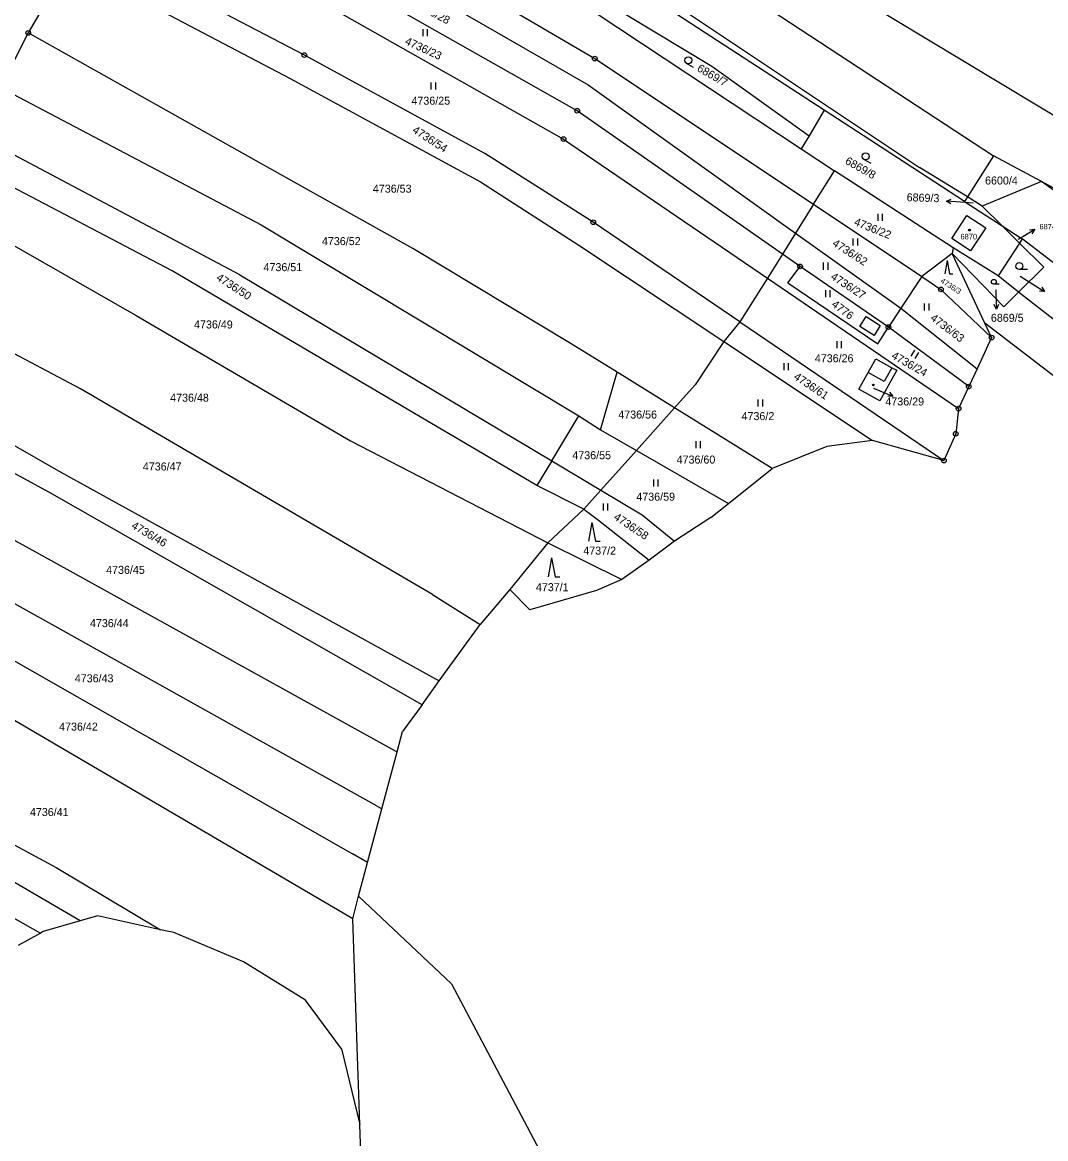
# Model space of a CAD drawing. Extents: x -593183 to -588034, y -1130415 to -1124994.
# Drawn here: x -589469.9 to -589252.5, y -1127940.6 to -1127703.4 of the extents above; entities that cross this region are included whole.
import ezdxf

# ---------------------------------------------------------------- set-up
doc = ezdxf.new("R2010")
doc.units = 0
for name, color, linetype in [('Vrstva 1', 7, 'Continuous'), ('Vrstva 16', 7, 'Continuous'), ('Vrstva 18', 7, 'Continuous'), ('Vrstva 19', 7, 'Continuous'), ('Vrstva 24', 7, 'Continuous'), ('Vrstva 25', 7, 'Continuous'), ('Vrstva 4', 7, 'Continuous')]:
    doc.layers.add(name, color=color, linetype=linetype)

msp = doc.modelspace()

# ---------------------------------------------------------------- linework, layer by layer
at = {"layer": 'Vrstva 1'}
for p, q in [((-589360.05, -1127680.4), (-589279.33, -1127734.21)), ((-589322.46, -1127679.95), (-589227.01, -1127737.51)), ((-589410.03, -1127710.34), (-589457.01, -1127685.84)), ((-589391.52, -1127685.74), (-589348.34, -1127711.08)), ((-589369.19, -1127685.11), (-589323.45, -1127712.68)), ((-589398.02, -1127688.88), (-589349.76, -1127716.65)), ((-589329.33, -1127688.61), (-589263.63, -1127731.79)), ((-589459.99, -1127690.62), (-589468.68, -1127705.64)), ((-589459.99, -1127690.62), (-589413.02, -1127715.32)), ((-589360.48, -1127693.17), (-589304.44, -1127730.27)), ((-589299.56, -1127722.06), (-589345.33, -1127692.29)), ((-589352.05, -1127722.17), (-589400.67, -1127694.64)), ((-589404.82, -1127700.01), (-589354.96, -1127728.2)), ((-589468.68, -1127705.64), (-589474.61, -1127717.26)), ((-589412.17, -1127737.37), (-589468.68, -1127705.64)), ((-589371.68, -1127731.25), (-589410.03, -1127710.34)), ((-589348.34, -1127711.08), (-589301.87, -1127742.06)), ((-589323.45, -1127712.68), (-589302.8, -1127727.52)), ((-589474.61, -1127717.26), (-589419.18, -1127746.44)), ((-589413.02, -1127715.32), (-589372.63, -1127737.3)), ((-589349.76, -1127716.65), (-589305.68, -1127748.16)), ((-589308.47, -1127752.63), (-589352.05, -1127722.17)), ((-589299.56, -1127722.06), (-589302.8, -1127727.52)), ((-589288.48, -1127729.26), (-589299.56, -1127722.06)), ((-589423.71, -1127757.03), (-589480.61, -1127726.9)), ((-589354.96, -1127728.2), (-589311.66, -1127757.74)), ((-589302.8, -1127727.52), (-589304.44, -1127730.27)), ((-589269.75, -1127741.44), (-589288.48, -1127729.26)), ((-589348.64, -1127745.88), (-589371.68, -1127731.25)), ((-589304.44, -1127730.27), (-589297.42, -1127734.92)), ((-589263.63, -1127731.79), (-589269.15, -1127740.49)), ((-589253.43, -1127737.21), (-589263.63, -1127731.79)), ((-589438.09, -1127756.2), (-589483.27, -1127732.51)), ((-589269.15, -1127740.49), (-589279.33, -1127734.21)), ((-589301.87, -1127742.06), (-589297.42, -1127734.92)), ((-589272.21, -1127751.34), (-589297.42, -1127734.92)), ((-589386.98, -1127751.48), (-589412.17, -1127737.37)), ((-589372.63, -1127737.3), (-589351.7, -1127750.72)), ((-589253.43, -1127737.21), (-589266.03, -1127742.42)), ((-589235.84, -1127746.82), (-589253.43, -1127737.21)), ((-589223.77, -1127758.94), (-589253.43, -1127737.21)), ((-589488.46, -1127741.32), (-589445.76, -1127765.65)), ((-589269.15, -1127740.49), (-589269.75, -1127741.44)), ((-589266.03, -1127742.42), (-589269.15, -1127740.49)), ((-589301.87, -1127742.06), (-589305.68, -1127748.16)), ((-589301.87, -1127742.06), (-589278.85, -1127757.42)), ((-589269.75, -1127741.44), (-589261.8, -1127746.61)), ((-589266.03, -1127742.42), (-589261.8, -1127746.61)), ((-589317.47, -1127767.05), (-589348.64, -1127745.88)), ((-589272.47, -1127749.3), (-589269.24, -1127744.41)), ((-589269.24, -1127744.41), (-589265.23, -1127747.06)), ((-589419.18, -1127746.44), (-589351.74, -1127786.97)), ((-589305.68, -1127748.16), (-589308.47, -1127752.63)), ((-589305.68, -1127748.16), (-589283.29, -1127764.15)), ((-589265.23, -1127747.06), (-589268.47, -1127751.95)), ((-589261.8, -1127746.61), (-589257.5, -1127749.41)), ((-589261.8, -1127746.61), (-589258.08, -1127750.3)), ((-589351.7, -1127750.72), (-589320.89, -1127771.21)), ((-589268.47, -1127751.95), (-589272.47, -1127749.3)), ((-589258.08, -1127750.3), (-589262.64, -1127757.28)), ((-589257.5, -1127749.41), (-589258.08, -1127750.3)), ((-589258.08, -1127750.3), (-589252.94, -1127755.39)), ((-589231.99, -1127769.01), (-589257.5, -1127749.41)), ((-589353.31, -1127771.7), (-589386.98, -1127751.48)), ((-589308.47, -1127752.63), (-589311.66, -1127757.74)), ((-589304.71, -1127755.26), (-589308.47, -1127752.63)), ((-589272.4, -1127752.5), (-589278.85, -1127757.42)), ((-589272.21, -1127751.34), (-589272.4, -1127752.5)), ((-589265.45, -1127767.32), (-589272.4, -1127752.5)), ((-589261.42, -1127763.83), (-589272.4, -1127752.5)), ((-589262.64, -1127757.28), (-589272.21, -1127751.34)), ((-589307.32, -1127758.75), (-589304.71, -1127755.26)), ((-589285.93, -1127768.15), (-589304.71, -1127755.26)), ((-589252.94, -1127755.39), (-589258.27, -1127760.7)), ((-589360.6, -1127801.79), (-589438.09, -1127756.2)), ((-589423.71, -1127757.03), (-589357.48, -1127796.57)), ((-589311.66, -1127757.74), (-589317.47, -1127767.05)), ((-589311.66, -1127757.74), (-589271.04, -1127785.46)), ((-589278.85, -1127757.42), (-589283.29, -1127764.15)), ((-589278.85, -1127757.42), (-589274.78, -1127760.14)), ((-589258.27, -1127760.7), (-589262.64, -1127757.28)), ((-589457.62, -1127781.25), (-589498.3, -1127759.76)), ((-589307.32, -1127758.75), (-589288.2, -1127771.68)), ((-589274.78, -1127760.14), (-589264.02, -1127770.38)), ((-589258.27, -1127760.7), (-589261.42, -1127763.83)), ((-589238.1, -1127776.5), (-589258.27, -1127760.7)), ((-589283.29, -1127764.15), (-589267.11, -1127777.03)), ((-589445.76, -1127765.65), (-589400.24, -1127792.31)), ((-589317.47, -1127767.05), (-589320.89, -1127771.21)), ((-589317.47, -1127767.05), (-589274.14, -1127796.5)), ((-589264.02, -1127770.38), (-589265.45, -1127767.32)), ((-589239.21, -1127787.53), (-589265.45, -1127767.32)), ((-589288.2, -1127771.68), (-589285.93, -1127768.15)), ((-589268.87, -1127780.8), (-589285.93, -1127768.15)), ((-589343.54, -1127777.76), (-589353.31, -1127771.7)), ((-589320.89, -1127771.21), (-589326.97, -1127780.42)), ((-589320.89, -1127771.21), (-589289.3, -1127792.22)), ((-589264.02, -1127770.38), (-589267.11, -1127777.03)), ((-589285.19, -1127776.77), (-589284.18, -1127777.33)), ((-589347.14, -1127790), (-589343.54, -1127777.76)), ((-589331.36, -1127785.31), (-589343.54, -1127777.76)), ((-589267.11, -1127777.03), (-589268.87, -1127780.8)), ((-589464.17, -1127803.3), (-589507.92, -1127779.57)), ((-589382.78, -1127824.98), (-589457.62, -1127781.25)), ((-589326.97, -1127780.42), (-589331.36, -1127785.31)), ((-589268.87, -1127780.8), (-589271.04, -1127785.46)), ((-589331.36, -1127785.31), (-589339.49, -1127794.39)), ((-589310.64, -1127798.16), (-589331.36, -1127785.31)), ((-589271.04, -1127785.46), (-589271.64, -1127790.8)), ((-589483, -1127786.76), (-589461.79, -1127798.98)), ((-589357.48, -1127796.57), (-589351.74, -1127786.97)), ((-589351.74, -1127786.97), (-589347.14, -1127790)), ((-589513.34, -1127791.02), (-589469.82, -1127814.42)), ((-589347.14, -1127790), (-589339.49, -1127794.39)), ((-589271.64, -1127790.8), (-589274.14, -1127796.5)), ((-589400.24, -1127792.31), (-589358.28, -1127814.01)), ((-589299.01, -1127793.52), (-589310.64, -1127798.16)), ((-589289.3, -1127792.22), (-589299.01, -1127793.52)), ((-589274.14, -1127796.5), (-589289.3, -1127792.22)), ((-589339.49, -1127794.39), (-589347.03, -1127802.8)), ((-589339.49, -1127794.39), (-589319.9, -1127805.62)), ((-589357.48, -1127796.57), (-589347.03, -1127802.8)), ((-589319.9, -1127805.62), (-589310.64, -1127798.16)), ((-589461.79, -1127798.98), (-589381.4, -1127843.32)), ((-589350.68, -1127806.87), (-589360.6, -1127801.79)), ((-589347.03, -1127802.8), (-589350.68, -1127806.87)), ((-589347.03, -1127802.8), (-589338.22, -1127808.06)), ((-589385.03, -1127848.42), (-589464.17, -1127803.3)), ((-589350.68, -1127806.87), (-589358.28, -1127814.01)), ((-589350.68, -1127806.87), (-589347.53, -1127809.19)), ((-589323.69, -1127808.6), (-589319.9, -1127805.62)), ((-589347.53, -1127809.19), (-589336.78, -1127817.65)), ((-589338.22, -1127808.06), (-589331.36, -1127813.66)), ((-589323.69, -1127808.6), (-589331.36, -1127813.66)), ((-589469.82, -1127814.42), (-589390.74, -1127858.16)), ((-589358.28, -1127814.01), (-589366.34, -1127823.92)), ((-589358.28, -1127814.01), (-589342.58, -1127821.78)), ((-589331.36, -1127813.66), (-589336.78, -1127817.65)), ((-589336.78, -1127817.65), (-589342.58, -1127821.78)), ((-589342.58, -1127821.78), (-589347.93, -1127824.1)), ((-589394.54, -1127869.96), (-589476.74, -1127824.08)), ((-589366.34, -1127823.92), (-589372.64, -1127831.36)), ((-589362.12, -1127828.2), (-589366.34, -1127823.92)), ((-589347.93, -1127824.1), (-589362.12, -1127828.2)), ((-589382.78, -1127824.98), (-589372.64, -1127831.36)), ((-589381.4, -1127843.32), (-589372.64, -1127831.36)), ((-589472.85, -1127838.35), (-589399.77, -1127880.1)), ((-589385.03, -1127848.42), (-589381.4, -1127843.32)), ((-589399.75, -1127893.86), (-589474.53, -1127850.05)), ((-589385.03, -1127848.42), (-589389.18, -1127854.11)), ((-589390.32, -1127858.39), (-589389.18, -1127854.11)), ((-589393.54, -1127870.52), (-589390.32, -1127858.39)), ((-589390.74, -1127858.16), (-589390.32, -1127858.39)), ((-589496.89, -1127864.7), (-589462.73, -1127882.96)), ((-589396.58, -1127881.92), (-589393.54, -1127870.52)), ((-589394.54, -1127869.96), (-589393.54, -1127870.52)), ((-589457.66, -1127894.29), (-589495.42, -1127872.23)), ((-589499.06, -1127878.43), (-589466.1, -1127896.9)), ((-589396.58, -1127881.92), (-589399.77, -1127880.1)), ((-589462.73, -1127882.96), (-589440.58, -1127896.19)), ((-589398.5, -1127889.09), (-589396.58, -1127881.92)), ((-589399.75, -1127893.86), (-589398.5, -1127889.09)), ((-589457.66, -1127894.29), (-589465.54, -1127896.58)), ((-589454, -1127893.23), (-589457.66, -1127894.29)), ((-589440.58, -1127896.19), (-589454, -1127893.23)), ((-589398.8, -1127921.15), (-589399.75, -1127893.86)), ((-589466.1, -1127896.9), (-589470.83, -1127899.55)), ((-589465.54, -1127896.58), (-589466.1, -1127896.9)), ((-589437.79, -1127896.81), (-589440.58, -1127896.19)), ((-589422.96, -1127903.04), (-589437.79, -1127896.81)), ((-589409.76, -1127911.19), (-589422.96, -1127903.04)), ((-589402.13, -1127921.48), (-589409.76, -1127911.19)), ((-589402.13, -1127921.48), (-589398.23, -1127937.61)), ((-589398.53, -1127929.05), (-589398.8, -1127921.15)), ((-589398.23, -1127937.61), (-589398.53, -1127929.05)), ((-589398.02, -1127943.58), (-589398.23, -1127937.61))]:
    msp.add_line(p, q, dxfattribs=at)
for points in [[(-589290.27, -1127777.81), (-589288.62, -1127774.87), (-589285.19, -1127776.77)], [(-589284.18, -1127777.33), (-589287.77, -1127783.81), (-589292.2, -1127781.37), (-589290.27, -1127777.81)], [(-589398.5, -1127889.09), (-589378.74, -1127907.72), (-589325.28, -1128008.77)]]:
    msp.add_lwpolyline(points, dxfattribs=at)
at = {"layer": 'Vrstva 16'}
for p, q in [((-589267.95, -1127741.82), (-589270.62, -1127741.62)), ((-589258.37, -1127749.5), (-589257.41, -1127748.92)), ((-589257.95, -1127757.33), (-589255.28, -1127759.02)), ((-589263.13, -1127760.23), (-589263.09, -1127761.34)), ((-589289.08, -1127781.1), (-589287.74, -1127781.66))]:
    msp.add_line(p, q, dxfattribs=at)
at = {"layer": 'Vrstva 24'}
for centre, radius in [((-589468.68, -1127705.64), 0.5), ((-589468.68, -1127705.64), 0.0327), ((-589410.03, -1127710.34), 0.5), ((-589410.03, -1127710.34), 0.0327), ((-589348.34, -1127711.08), 0.5), ((-589348.34, -1127711.08), 0.0327), ((-589352.05, -1127722.17), 0.5), ((-589352.05, -1127722.17), 0.0327), ((-589354.96, -1127728.2), 0.5), ((-589354.96, -1127728.2), 0.0327), ((-589348.64, -1127745.88), 0.5), ((-589348.64, -1127745.88), 0.0327), ((-589304.71, -1127755.26), 0.5), ((-589304.71, -1127755.26), 0.0327), ((-589274.78, -1127760.14), 0.5), ((-589274.78, -1127760.14), 0.0327), ((-589285.93, -1127768.15), 0.5), ((-589285.93, -1127768.15), 0.0327), ((-589264.02, -1127770.38), 0.5), ((-589264.02, -1127770.38), 0.0327), ((-589268.87, -1127780.8), 0.5), ((-589268.87, -1127780.8), 0.0327), ((-589271.04, -1127785.46), 0.5), ((-589271.04, -1127785.46), 0.0327), ((-589271.64, -1127790.8), 0.5), ((-589271.64, -1127790.8), 0.0327), ((-589274.14, -1127796.5), 0.5), ((-589274.14, -1127796.5), 0.0327)]:
    msp.add_circle(centre, radius, dxfattribs=at)
at = {"layer": 'Vrstva 25'}
for p, q in [((-589384.86, -1127704.81), (-589384.86, -1127706.31)), ((-589383.84, -1127706.31), (-589383.84, -1127704.81)), ((-589327.32, -1127712.99), (-589328.83, -1127712.11)), ((-589383.15, -1127716.19), (-589383.15, -1127717.69)), ((-589382.12, -1127717.69), (-589382.12, -1127716.19)), ((-589289.63, -1127733.37), (-589291.15, -1127732.51)), ((-589270.62, -1127741.62), (-589273.61, -1127741.39)), ((-589288.18, -1127744.06), (-589288.18, -1127745.56)), ((-589287.16, -1127745.56), (-589287.16, -1127744.06)), ((-589257.41, -1127748.92), (-589254.84, -1127747.37)), ((-589293.46, -1127749.32), (-589293.46, -1127750.82)), ((-589292.44, -1127750.82), (-589292.44, -1127749.32)), ((-589299.77, -1127754.45), (-589299.77, -1127755.95)), ((-589298.74, -1127755.95), (-589298.74, -1127754.45)), ((-589273.45, -1127754.02), (-589273.97, -1127756.82)), ((-589273.45, -1127754.02), (-589272.94, -1127756.82)), ((-589272.94, -1127756.82), (-589272.24, -1127756.82)), ((-589256.38, -1127755.93), (-589258.13, -1127755.93)), ((-589299.32, -1127760.29), (-589299.32, -1127761.79)), ((-589298.3, -1127761.79), (-589298.3, -1127760.29)), ((-589262.37, -1127759.01), (-589263.54, -1127759.01)), ((-589255.28, -1127759.02), (-589252.74, -1127760.62)), ((-589263.09, -1127761.34), (-589262.99, -1127764.34)), ((-589278.33, -1127763.11), (-589278.33, -1127764.61)), ((-589277.31, -1127764.61), (-589277.31, -1127763.11)), ((-589296.92, -1127771.12), (-589296.92, -1127772.62)), ((-589295.9, -1127772.62), (-589295.9, -1127771.12)), ((-589280.37, -1127773.03), (-589281.14, -1127774.31)), ((-589280.27, -1127774.84), (-589279.49, -1127773.55)), ((-589308.17, -1127775.82), (-589308.17, -1127777.32)), ((-589307.15, -1127777.32), (-589307.15, -1127775.82)), ((-589287.74, -1127781.66), (-589284.97, -1127782.81)), ((-589313.66, -1127783.55), (-589313.66, -1127785.05)), ((-589312.64, -1127785.05), (-589312.64, -1127783.55)), ((-589326.86, -1127792.4), (-589326.86, -1127793.9)), ((-589325.84, -1127793.9), (-589325.84, -1127792.4)), ((-589335.84, -1127800.51), (-589335.84, -1127802.01)), ((-589334.82, -1127802.01), (-589334.82, -1127800.51)), ((-589346.56, -1127805.6), (-589346.56, -1127807.1)), ((-589345.54, -1127807.1), (-589345.54, -1127805.6)), ((-589348.92, -1127809.67), (-589349.66, -1127813.67)), ((-589348.92, -1127809.67), (-589348.19, -1127813.67)), ((-589348.19, -1127813.67), (-589347.19, -1127813.67)), ((-589357.5, -1127817.2), (-589358.23, -1127821.2)), ((-589357.5, -1127817.2), (-589356.77, -1127821.2)), ((-589356.77, -1127821.2), (-589355.77, -1127821.2))]:
    msp.add_line(p, q, dxfattribs=at)
for points in [[(-589272.65, -1127741.97), (-589273.61, -1127741.39), (-589272.58, -1127740.97)], [(-589255.96, -1127747.46), (-589254.84, -1127747.37), (-589255.44, -1127748.31)], [(-589253.32, -1127759.67), (-589252.74, -1127760.62), (-589253.86, -1127760.51)], [(-589262.52, -1127763.32), (-589262.99, -1127764.34), (-589263.52, -1127763.36)], [(-589285.7, -1127781.97), (-589284.97, -1127782.81), (-589286.08, -1127782.89)]]:
    msp.add_lwpolyline(points, dxfattribs=at)
for centre, radius in [((-589328.45, -1127711.46), 0.75), ((-589290.78, -1127731.86), 0.75), ((-589268.71, -1127747.54), 0.175), ((-589268.71, -1127747.54), 0.15), ((-589258.13, -1127755.18), 0.75), ((-589263.54, -1127758.51), 0.503), ((-589289.13, -1127780.44), 0.175), ((-589289.13, -1127780.44), 0.15)]:
    msp.add_circle(centre, radius, dxfattribs=at)
at = {"layer": 'Vrstva 4'}
for p, q in [((-589283.29, -1127764.15), (-589285.93, -1127768.15)), ((-589291.98, -1127768.01), (-589290.66, -1127765.93)), ((-589290.66, -1127765.93), (-589287.66, -1127767.83)), ((-589288.98, -1127769.91), (-589291.98, -1127768.01)), ((-589287.66, -1127767.83), (-589288.98, -1127769.91)), ((-589285.19, -1127776.77), (-589286.82, -1127779.72)), ((-589286.82, -1127779.72), (-589290.27, -1127777.81)), ((-589357.48, -1127796.57), (-589360.6, -1127801.79))]:
    msp.add_line(p, q, dxfattribs=at)

# ---------------------------------------------------------------- texts
at = {"layer": 'Vrstva 16'}
msp.add_text('6869/3', height=1.7, rotation=358.2736, dxfattribs=at).set_placement((-589282.08, -1127741.4))
for s, height, p in [('6874/6', 1.14, (-589253.84, -1127747.37)), ('6869/5', 1.7, (-589264.16, -1127767.03)), ('4736/29', 1.7, (-589286.58, -1127784.8))]:
    msp.add_text(s, height=height, dxfattribs=at).set_placement(p)
at = {"layer": 'Vrstva 18'}
for s, height, rotation, p in [('4736/28', 1.7, 332.1607, (-589386.92, -1127700.02)), ('4736/23', 1.7, 335.2075, (-589388.8, -1127707.97)), ('6869/7', 1.7, 329.7785, (-589326.74, -1127713.62)), ('4736/54', 1.7, 327.0753, (-589387.23, -1127726.67)), ('6869/8', 1.7, 330.5678, (-589295.29, -1127733.34)), ('4736/22', 1.7, 338.1986, (-589293.39, -1127746.42)), ('4736/62', 1.7, 327.2839, (-589298, -1127750.74)), ('4736/50', 1.7, 327.0371, (-589428.9, -1127758.02)), ('4736/27', 1.7, 326.6755, (-589298.36, -1127757.81)), ('4736/3', 1.14, 327.0787, (-589274.99, -1127758.6)), ('4776', 1.7, 322.9175, (-589298.15, -1127763.62)), ('4736/63', 1.7, 322.6464, (-589277.18, -1127766.5)), ('4736/24', 1.7, 330.5093, (-589285.44, -1127774.7)), ('4736/61', 1.7, 326.2758, (-589306.21, -1127779.08)), ('4736/46', 1.7, 329.4289, (-589446.93, -1127810.77)), ('4736/58', 1.7, 326.3509, (-589344.45, -1127808.89))]:
    msp.add_text(s, height=height, rotation=rotation, dxfattribs=at).set_placement(p)
for s, height, p in [('4736/25', 1.7, (-589387.27, -1127720.89)), ('6600/4', 1.7, (-589265.4, -1127737.85)), ('4736/53', 1.7, (-589395.47, -1127739.58)), ('6869/3', 0.1, (-589267.95, -1127741.82)), ('4736/52', 1.7, (-589406.29, -1127750.73)), ('6874/6', 0.1, (-589258.37, -1127749.5)), ('4736/51', 1.7, (-589418.7, -1127756.26)), ('6869/4', 0.1, (-589257.95, -1127757.33)), ('6869/5', 0.1, (-589263.13, -1127760.23)), ('4736/49', 1.7, (-589433.46, -1127768.44)), ('4736/26', 1.7, (-589301.57, -1127775.62)), ('4736/48', 1.7, (-589438.54, -1127784)), ('4736/56', 1.7, (-589343.32, -1127787.58)), ('4736/2', 1.7, (-589317.14, -1127787.91)), ('4736/55', 1.7, (-589353.09, -1127796.22)), ('4736/60', 1.7, (-589330.93, -1127797.15)), ('4736/47', 1.7, (-589444.34, -1127798.61)), ('4736/59', 1.7, (-589339.49, -1127805.04)), ('4737/2', 1.7, (-589350.76, -1127816.49)), ('4736/45', 1.7, (-589452.14, -1127820.58)), ('4737/1', 1.7, (-589360.83, -1127824.26)), ('4736/44', 1.7, (-589455.58, -1127831.9)), ('4736/43', 1.7, (-589458.8, -1127843.62)), ('4736/42', 1.7, (-589462.13, -1127853.89)), ('4736/41', 1.7, (-589468.33, -1127872.04))]:
    msp.add_text(s, height=height, dxfattribs=at).set_placement(p)
at = {"layer": 'Vrstva 19'}
for s, height, p in [('6870', 1.19, (-589270.63, -1127749.52)), ('4736/29', 0.1, (-589289.34, -1127781.1))]:
    msp.add_text(s, height=height, dxfattribs=at).set_placement(p)

doc.saveas('drawing.dxf')
